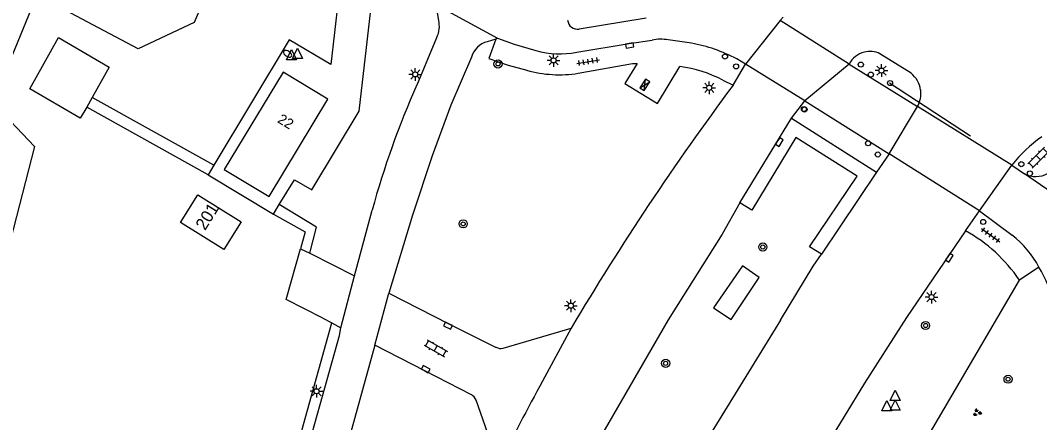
# Model space of a CAD drawing. Extents: x 128999 to 131010, y 395498 to 399007.
# Drawn here: x 129634.1 to 129734.2, y 398887.8 to 398927.3 of the extents above; entities that cross this region are included whole.
import ezdxf

# ---------------------------------------------------------------- set-up
doc = ezdxf.new("R2010")
doc.units = 0
for name, color, linetype in [('gg-afsc-hekwerk', 7, 'Continuous'), ('gg-anno-huisnummerreeks BGT', 7, 'Continuous'), ('gg-bbg-hoofdgebouw', 7, 'Continuous'), ('gg-knt-verharding', 7, 'Continuous'), ('gg-knt-verharding nz', 7, 'Continuous'), ('gt-anno-plantopografie huisnummer', 7, 'Continuous'), ('gt-bbg-plantopografie pand', 7, 'Continuous'), ('gt-grn-groengrens', 7, 'Continuous'), ('gt-grn-weggrens', 7, 'Continuous'), ('gt-knt-lijn portaal', 7, 'Continuous'), ('gt-symb-boom', 7, 'Continuous'), ('gt-symb-brandkraan', 7, 'Continuous'), ('gt-symb-drukknoppaal', 7, 'Continuous'), ('gt-symb-groenvak', 7, 'Continuous'), ('gt-symb-klinker verharding', 7, 'Continuous'), ('gt-symb-kolk', 7, 'Continuous'), ('gt-symb-lichtmast', 7, 'Continuous'), ('gt-symb-tegel verharding', 7, 'Continuous'), ('gt-symb-verkeersregelinstallatiekast', 7, 'Continuous'), ('gt-symb-verkeersregelinstallatiepaal', 7, 'Continuous'), ('gt-symb-waterafsluiter', 7, 'Continuous'), ('gx-grn-maaiveld', 7, 'Continuous')]:
    doc.layers.add(name, color=color, linetype=linetype)

# ---------------------------------------------------------------- blocks, each defined once
blk = doc.blocks.new('gt0-VIPAAL')
at = {"layer": 'gt-symb-verkeersregelinstallatiepaal'}
blk.add_circle((0, 0), 0.25, dxfattribs=at)
blk = doc.blocks.new('gt0-KL1')
at = {"layer": 'gt-symb-klinker verharding'}
for p, q in [((-1.15, 0.3), (1.15, 0.3)), ((-1, -0.3), (-1, 0.3)), ((-0.5, 0.3), (-0.5, 0.45)), ((0, -0.3), (0, 0.3)), ((0.5, 0.3), (0.5, 0.45)), ((1, -0.3), (1, 0.3)), ((-1.15, -0.3), (1.15, -0.3)), ((-0.5, -0.45), (-0.5, -0.3)), ((0.5, -0.45), (0.5, -0.3))]:
    blk.add_line(p, q, dxfattribs=at)
blk = doc.blocks.new('gt0-BOOM')
at = {"layer": 'gt-symb-boom'}
for radius in [0.4, 0.2]:
    blk.add_circle((0, 0), radius, dxfattribs=at)
blk = doc.blocks.new('gt0-DPAAL')
at = {"layer": 'gt-symb-drukknoppaal'}
blk.add_circle((0, 0), 0.25, dxfattribs=at)
blk = doc.blocks.new('gt0-LMAST')
at = {"layer": 'gt-symb-lichtmast'}
for p, q in [((-0.18, 0.17), (-0.45, 0.44)), ((-0.01, 0.25), (-0.01, 0.62)), ((0.17, 0.17), (0.44, 0.44)), ((-0.26, 0), (-0.63, 0)), ((-0.18, -0.18), (-0.45, -0.45)), ((-0.01, -0.25), (-0.01, -0.63)), ((0.44, -0.45), (0.17, -0.18)), ((0.24, 0), (0.62, 0))]:
    blk.add_line(p, q, dxfattribs=at)
blk.add_circle((-0.01, 0), 0.25, dxfattribs=at)
blk = doc.blocks.new('gt0-TEG1')
at = {"layer": 'gt-symb-tegel verharding'}
for p, q in [((-1.12, 0), (1.12, 0)), ((-0.9, -0.25), (-0.9, 0.25)), ((-0.45, -0.25), (-0.45, 0.25)), ((0, -0.25), (0, 0.25)), ((0.45, -0.25), (0.45, 0.25)), ((0.9, -0.25), (0.9, 0.25))]:
    blk.add_line(p, q, dxfattribs=at)
blk = doc.blocks.new('gt0-KOLK')
at = {"layer": 'gt-symb-kolk'}
blk.add_lwpolyline([(0, 0), (0.38, 0), (0.38, 0.4), (-0.38, 0.4), (-0.38, 0), (0, 0)], dxfattribs=at)
blk = doc.blocks.new('gt0-VRIKST')
at = {"layer": 'gt-symb-verkeersregelinstallatiekast'}
for p, q in [((-0.5, -0.25), (0.5, 0.25)), ((-0.5, 0.25), (0.5, -0.25))]:
    blk.add_line(p, q, dxfattribs=at)
blk.add_lwpolyline([(0.5, 0.25), (-0.5, 0.25), (-0.5, -0.25), (0.5, -0.25)], close=True, dxfattribs=at)
blk = doc.blocks.new('gt0-BR')
at = {"layer": 'gt-symb-brandkraan'}
for centre, radius, start, end in [((-0.24, 0), 0.206, 107.5669, 252.4331), ((0.6, -2.66), 3, 106.892, 107.5669), ((0, -0.69), 0.938, 73.108, 106.892), ((-0.6, -2.66), 3, 72.4331, 73.108), ((0.24, 0), 0.206, 287.567, 72.4331), ((0.6, 2.66), 3, 252.4331, 253.108), ((0, 0.69), 0.938, 253.108, 286.8921), ((-0.6, 2.66), 3, 286.8921, 287.567)]:
    blk.add_arc(centre, radius, start, end, dxfattribs=at)
blk = doc.blocks.new('gt0-WAFSL')
at = {"layer": 'gt-symb-waterafsluiter'}
for p, q in [((-0.5, -0.33), (0, 0.67)), ((0, 0.67), (0.5, -0.33)), ((0.5, -0.33), (-0.5, -0.33))]:
    blk.add_line(p, q, dxfattribs=at)
blk = doc.blocks.new('gt0-GRVAK')
at = {"layer": 'gt-symb-groenvak'}
for p, q in [((-0.11, 0.19), (-0.23, 0.24)), ((-0.18, 0.15), (0.09, 0.15)), ((-0.09, 0.21), (-0.16, 0.32)), ((-0.05, 0.21), (-0.05, 0.39)), ((0, 0.21), (0.06, 0.32)), ((0.01, 0.19), (0.13, 0.24)), ((0.26, -0.05), (0.2, 0.06)), ((0.31, -0.05), (0.31, 0.13)), ((0.35, -0.05), (0.41, 0.06)), ((-0.24, -0.23), (-0.36, -0.18)), ((-0.32, -0.26), (-0.05, -0.26)), ((-0.23, -0.21), (-0.29, -0.1)), ((-0.18, -0.2), (-0.18, -0.02)), ((-0.14, -0.21), (-0.07, -0.1)), ((-0.12, -0.23), (0, -0.18)), ((0.24, -0.07), (0.12, -0.02)), ((0.17, -0.11), (0.44, -0.11)), ((0.37, -0.07), (0.49, -0.02))]:
    blk.add_line(p, q, dxfattribs=at)

msp = doc.modelspace()

# ---------------------------------------------------------------- linework, layer by layer
at = {"layer": 'gg-afsc-hekwerk'}
msp.add_line((129641.19, 398919.74), (129640.67, 398918.8), dxfattribs=at)
msp.add_lwpolyline([(129640.67, 398918.8), (129640.02, 398917.71), (129635.06, 398920.59), (129637.89, 398925.63), (129642.84, 398922.73), (129641.19, 398919.74)], dxfattribs=at)
at = {"layer": 'gg-bbg-hoofdgebouw'}
msp.add_lwpolyline([(129654.16, 398912.67), (129658.57, 398910.04), (129664.33, 398919.57), (129659.92, 398922.23), (129654.16, 398912.67)], dxfattribs=at)
at = {"layer": 'gg-knt-verharding'}
for p, q in [((129675.21, 398927.32), (129674.95, 398928.83)), ((129695.57, 398927.54), (129689, 398926.47)), ((129673.08, 398920.98), (129675.02, 398925.64)), ((129680.81, 398925.46), (129679.97, 398925.22)), ((129680.81, 398925.46), (129680.12, 398923.56)), ((129680.99, 398925.56), (129680.81, 398925.46)), ((129700.01, 398925.08), (129697.74, 398925.4)), ((129721.58, 398922.13), (129718.52, 398924.04)), ((129704.1, 398920.95), (129705.33, 398923.03)), ((129705.33, 398923.03), (129704.46, 398923.53)), ((129715.51, 398923.02), (129722.2, 398918.85)), ((129703.1, 398921.45), (129704.1, 398920.95)), ((129653.14, 398913.12), (129641.19, 398919.74)), ((129709.83, 398917.72), (129711.15, 398919.42)), ((129711.15, 398919.42), (129711.16, 398919.42)), ((129711.16, 398919.42), (129719.42, 398914.21)), ((129652.56, 398912.15), (129640.67, 398918.8)), ((129704.76, 398909.39), (129709.83, 398917.72)), ((129709.83, 398917.72), (129718.18, 398912.43)), ((129719.42, 398914.21), (129718.18, 398912.43)), ((129653.14, 398913.12), (129652.56, 398912.15)), ((129731.48, 398913.1), (129732.72, 398912.26)), ((129652.56, 398912.15), (129658.99, 398908.31)), ((129718.18, 398912.43), (129712.78, 398904.37)), ((129658.99, 398908.31), (129659.55, 398909.24)), ((129666.95, 398902.25), (129668.67, 398908.67)), ((129726.92, 398906.67), (129728.3, 398908.62)), ((129728.3, 398908.62), (129731.51, 398906.23)), ((129661.64, 398904.9), (129662.55, 398904.45)), ((129662.55, 398904.45), (129666.95, 398902.25)), ((129734.13, 398903.1), (129732.21, 398901.82)), ((129665.6, 398897.14), (129666.95, 398902.25)), ((129668.93, 398895.44), (129670.3, 398900.53)), ((129708.75, 398897.88), (129700.38, 398884.31)), ((129681.52, 398895.14), (129688.22, 398897.11)), ((129688.22, 398897.11), (129685.4, 398891.9)), ((129681.11, 398883.66), (129678.87, 398890.04))]:
    msp.add_line(p, q, dxfattribs=at)
for points in [[(129659.55, 398909.24), (129661.04, 398911.68), (129662.74, 398910.67), (129667.39, 398918.39), (129669.04, 398932.64)], [(129665.34, 398929.27), (129664.61, 398922.98), (129660.53, 398925.41), (129653.14, 398913.12)], [(129680.99, 398925.56), (129682.61, 398924.98), (129684.75, 398924.35)], [(129688.75, 398924.19), (129693.91, 398925.06), (129696.15, 398925.38)], [(129678.41, 398923.71), (129676.39, 398919.01), (129674.57, 398914.02), (129672.63, 398908.21), (129670.3, 398900.53)], [(129680.12, 398923.56), (129682.03, 398922.91), (129683.84, 398922.42)], [(129688.91, 398922.12), (129694.22, 398923.08), (129694.68, 398923.09), (129693.48, 398921.12), (129696.68, 398919.17), (129698.88, 398922.78)], [(129712.78, 398904.37), (129711.61, 398905.09), (129716.29, 398912.02), (129710.26, 398915.81), (129705.95, 398908.7), (129704.76, 398909.39)], [(129662.55, 398904.45), (129663.22, 398907.01), (129659.55, 398909.24)], [(129704.76, 398909.39), (129703.04, 398906.33), (129697.74, 398897.92), (129691.04, 398886.37), (129686.25, 398877.77)], [(129658.99, 398908.31), (129662.08, 398906.55), (129661.64, 398904.9)], [(129726.92, 398906.67), (129721.14, 398898.14), (129717.01, 398891.69), (129713.02, 398885.15)], [(129708.75, 398897.88), (129711.95, 398903.18), (129712.78, 398904.37)], [(129670.3, 398900.53), (129676.21, 398897.53), (129680.84, 398895.22)], [(129656.2, 398862.67), (129657.57, 398867.83), (129661.37, 398881.78), (129665.46, 398896.39), (129665.6, 398897.14)], [(129668.93, 398895.44), (129663.98, 398877.52), (129661.16, 398866.83), (129659.24, 398859.71)], [(129678.43, 398890.57), (129673.84, 398892.9), (129668.93, 398895.44)]]:
    msp.add_lwpolyline(points, dxfattribs=at)
for centre, radius, start, end in [((129672.73, 398926.75), 2.54, 334.0198, 12.8578), ((129688.83, 398927.43), 0.976, 185.7166, 279.87), ((129680.57, 398923.05), 2.26, 105.4317, 162.771), ((129696.99, 398921.75), 3.72, 78.4455, 103.0717), ((129697.22, 398909.95), 15.39, 61.9485, 79.5587), ((129687.09, 398932.86), 8.83, 254.6263, 280.8542), ((129717.54, 398921.99), 2.28, 103.939, 153.1634), ((129717.54, 398922.01), 2.26, 64.2187, 104.0712), ((129687.06, 398934.08), 12.1, 254.5623, 278.8015), ((129697.37, 398910.62), 12.25, 62.0939, 82.9031), ((129719.99, 398920.13), 2.55, 7.8334, 51.5292), ((129749.62, 398886.66), 83.89, 155.8498, 164.7883), ((129923.31, 398757.72), 273.31, 143.3282, 149.336), ((129719.98, 398920.14), 2.57, 329.9403, 7.7504), ((129741.78, 398905.12), 13.04, 124.3753, 142.2417), ((129733.82, 398914.38), 2.39, 242.6299, 355.7305), ((129719.31, 398893.05), 15.6, 34.198, 60.7939), ((129725.35, 398898.42), 9.95, 28.0716, 51.723), ((129721.96, 398895.88), 14.15, 14.3569, 30.7009), ((129681.29, 398896.08), 0.969, 241.9753, 283.7129), ((129869.63, 398790.84), 210.13, 151.2523, 153.7875), ((129677.94, 398889.71), 0.991, 19.8551, 60.7731)]:
    msp.add_arc(centre, radius, start, end, dxfattribs=at)
at = {"layer": 'gg-knt-verharding nz'}
for p, q in [((129708.74, 398927.3), (129705.33, 398923.03)), ((129709.01, 398927.65), (129708.74, 398927.3)), ((129715.51, 398923.02), (129708.74, 398927.3)), ((129711.15, 398919.42), (129705.33, 398923.03)), ((129715.51, 398923.02), (129711.16, 398919.42)), ((129719.42, 398914.21), (129722.2, 398918.85)), ((129731.48, 398913.1), (129722.2, 398918.85)), ((129728.3, 398908.62), (129719.42, 398914.21)), ((129728.3, 398908.62), (129731.48, 398913.1))]:
    msp.add_line(p, q, dxfattribs=at)
at = {"layer": 'gt-bbg-plantopografie pand'}
msp.add_lwpolyline([(129651.55, 398910.2), (129655.8, 398907.55), (129654.1, 398904.84), (129649.86, 398907.48), (129651.55, 398910.2)], dxfattribs=at)
at = {"layer": 'gt-grn-groengrens'}
msp.add_line((129720.01, 398880.95), (129732.21, 398901.82), dxfattribs=at)
for points in [[(129654.86, 398935.7), (129651.19, 398927.1), (129645.69, 398924.54), (129635.75, 398929.81), (129631.39, 398919.25), (129635.51, 398914.93), (129609.63, 398814.36)], [(129702.19, 398899.1), (129703.9, 398897.96), (129706.66, 398902.08), (129705.02, 398903.23), (129702.19, 398899.1)]]:
    msp.add_lwpolyline(points, dxfattribs=at)
at = {"layer": 'gt-grn-weggrens'}
for p, q in [((129674.95, 398928.83), (129680.99, 398925.56)), ((129738.31, 398908.36), (129732.72, 398912.26))]:
    msp.add_line(p, q, dxfattribs=at)
at = {"layer": 'gt-knt-lijn portaal'}
msp.add_line((129719.47, 398921.18), (129727.42, 398915.99), dxfattribs=at)
at = {"layer": 'gx-grn-maaiveld'}
for p, q in [((129663.82, 398898.08), (129664.72, 398897.61)), ((129664.72, 398897.61), (129665.6, 398897.14))]:
    msp.add_line(p, q, dxfattribs=at)
for points in [[(129663.82, 398898.08), (129660.24, 398899.9), (129661.64, 398904.9)], [(129578.53, 398548.09), (129577.91, 398554.1), (129579.36, 398578.31), (129587.3, 398606.09), (129592.19, 398618.79), (129601.72, 398640.22), (129606.75, 398652.39), (129612.17, 398667.08), (129616.14, 398682.95), (129626, 398726.48), (129635.8, 398770.01), (129646.43, 398820.27), (129648.62, 398832.38), (129654.41, 398860.31), (129657.95, 398873.32), (129664.72, 398897.61)]]:
    msp.add_lwpolyline(points, dxfattribs=at)

# ---------------------------------------------------------------- block references
at = {"layer": 'gt-symb-boom'}
for p in [(129681.03, 398923.04), (129677.61, 398907.34), (129707.02, 398905.07), (129723, 398897.36), (129697.48, 398893.65), (129731.1, 398892.09)]:
    msp.add_blockref('gt0-BOOM', p, dxfattribs=at)
at = {"layer": 'gt-symb-brandkraan', "rotation": -33.451601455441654}
msp.add_blockref('gt0-BR', (129660.37, 398924.04), dxfattribs=at)
at = {"layer": 'gt-symb-drukknoppaal'}
for p in [(129703.31, 398923.77), (129717.63, 398922), (129717.35, 398915.25)]:
    msp.add_blockref('gt0-DPAAL', p, dxfattribs=at)
at = {"layer": 'gt-symb-drukknoppaal', "rotation": -33.10810907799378}
msp.add_blockref('gt0-DPAAL', (129733.25, 398912.29), dxfattribs=at)
at = {"layer": 'gt-symb-groenvak'}
msp.add_blockref('gt0-GRVAK', (129728.05, 398888.81), dxfattribs=at)
at = {"layer": 'gt-symb-klinker verharding'}
for p, rotation in [((129734.06, 398913.83), 45.04049171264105), ((129674.92, 398895.12), -29.07686352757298)]:
    msp.add_blockref('gt0-KL1', p, dxfattribs=dict(at, rotation=rotation))
at = {"layer": 'gt-symb-kolk'}
for p, rotation in [((129693.91, 398925.06), -170.38697413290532), ((129708.48, 398915.48), -122.51266207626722), ((129725.18, 398904.13), -124.07160980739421), ((129676.21, 398897.53), 153.11012583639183), ((129673.84, 398892.9), -26.91511551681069)]:
    msp.add_blockref('gt0-KOLK', p, dxfattribs=dict(at, rotation=rotation))
at = {"layer": 'gt-symb-lichtmast'}
for p in [(129686.49, 398923.39), (129718.68, 398922.39), (129672.91, 398922.01), (129701.77, 398920.7), (129688.19, 398899.31), (129723.59, 398900.15), (129663.23, 398890.91)]:
    msp.add_blockref('gt0-LMAST', p, dxfattribs=at)
at = {"layer": 'gt-symb-tegel verharding'}
for p, rotation in [((129689.88, 398923.28), 9.264523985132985), ((129729.4, 398906.23), -36.29695894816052)]:
    msp.add_blockref('gt0-TEG1', p, dxfattribs=dict(at, rotation=rotation))
at = {"layer": 'gt-symb-verkeersregelinstallatiekast', "rotation": 58.212746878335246}
msp.add_blockref('gt0-VRIKST', (129695.44, 398920.99), dxfattribs=at)
at = {"layer": 'gt-symb-verkeersregelinstallatiepaal'}
for p in [(129704.4, 398922.8), (129716.64, 398922.98), (129719.51, 398921.16), (129711.06, 398918.61), (129711.12, 398918.57), (129718.31, 398914.15)]:
    msp.add_blockref('gt0-VIPAAL', p, dxfattribs=at)
at = {"layer": 'gt-symb-verkeersregelinstallatiepaal', "rotation": -33.10810907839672}
for p in [(129732.4, 398913.2), (129728.66, 398907.53)]:
    msp.add_blockref('gt0-VIPAAL', p, dxfattribs=at)
at = {"layer": 'gt-symb-waterafsluiter'}
for p in [(129660.76, 398923.78), (129661.35, 398923.91), (129720.01, 398890.33), (129719.19, 398889.32), (129720.01, 398889.37)]:
    msp.add_blockref('gt0-WAFSL', p, dxfattribs=at)

# ---------------------------------------------------------------- texts
at = {"layer": 'gg-anno-huisnummerreeks BGT'}
msp.add_text('22', height=1, rotation=328.9, dxfattribs=at).set_placement((129659.3, 398917.35))
at = {"layer": 'gt-anno-plantopografie huisnummer'}
msp.add_text('201', height=1.2, rotation=58.1007, dxfattribs=at).set_placement((129652.27, 398906.63))

doc.saveas('drawing.dxf')
